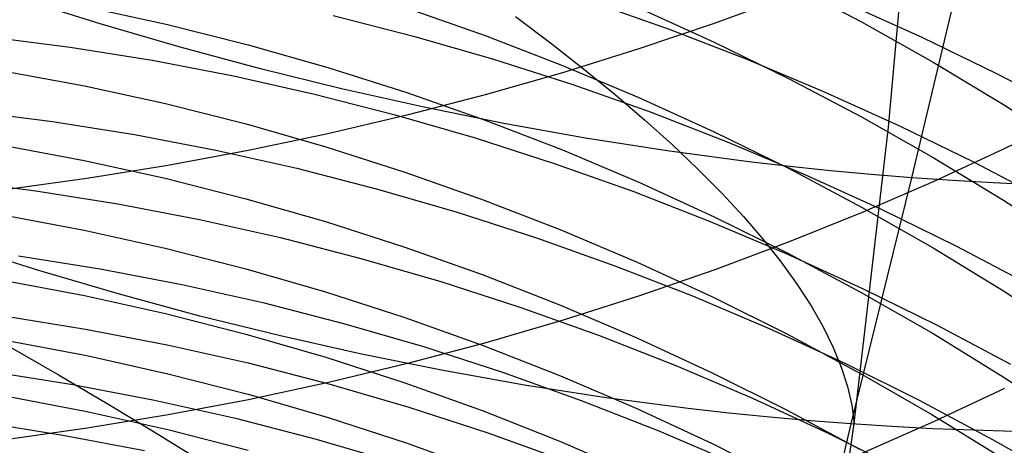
# Model space of a CAD drawing. Extents: x -383 to 1849, y -1185 to -529.
# Tile 681 of 870: x 1792.52 to 1798.31, y -1088.87 to -1086.36. Entities that reach past the tile are written whole.
import ezdxf

# ---------------------------------------------------------------- set-up
doc = ezdxf.new("R2010")
doc.units = 0
doc.layers.add('PREDEFINITO', color=7, linetype='CONTINUOUS')

msp = doc.modelspace()

# ---------------------------------------------------------------- linework, layer by layer
at = {"layer": 'PREDEFINITO'}
for p, q in [((1797.6305, -1086.9945, 419.688), (1797.7889, -1085.246, 419.688)), ((1797.7685, -1087.2932, 499.7416), (1798.1183, -1085.8186, 498.3899)), ((1797.0426, -1086.1509, 604.0494), (1797.4722, -1086.3757, 604.1311)), ((1792.9912, -1086.3871, 499.5471), (1792.5245, -1086.2405, 499.5945)), ((1797.0417, -1086.2249, 649.2693), (1796.605, -1086.3849, 649.4286)), ((1792.9106, -1086.2875, 599.4436), (1793.3874, -1086.3913, 599.4745)), ((1794.7965, -1086.2957, 600.9767), (1795.257, -1086.4569, 601.0282)), ((1795.8771, -1086.2565, 549.6323), (1796.3394, -1086.4195, 549.6052)), ((1796.1615, -1086.2939, 602.528), (1796.6049, -1086.4945, 602.5965)), ((1797.3808, -1086.2652, 548.1816), (1797.8267, -1086.4664, 548.1345)), ((1794.3611, -1086.3379, 551.0346), (1794.8351, -1086.4593, 551.0264)), ((1795.4345, -1086.3452, 427.8907), (1795.6408, -1086.4999, 427.4659)), ((1793.4613, -1086.5243, 499.5114), (1792.9912, -1086.3871, 499.5471)), ((1793.3874, -1086.3913, 599.4745), (1793.8608, -1086.51, 599.5099)), ((1796.605, -1086.3849, 649.4286), (1796.1617, -1086.5351, 649.5781)), ((1797.4722, -1086.3757, 604.1311), (1797.8941, -1086.6129, 604.2174)), ((1792.3304, -1086.4631, 552.3748), (1792.814, -1086.5246, 552.3903)), ((1794.8351, -1086.4593, 551.0264), (1795.3055, -1086.595, 551.0123)), ((1795.257, -1086.4569, 601.0282), (1795.7122, -1086.6318, 601.0841)), ((1796.3394, -1086.4195, 549.6052), (1796.7968, -1086.5958, 549.5721)), ((1797.8267, -1086.4664, 548.1345), (1798.2663, -1086.68, 548.0813)), ((1792.814, -1086.5246, 552.3903), (1793.2958, -1086.6016, 552.3999)), ((1793.9345, -1086.6517, 499.4877), (1793.4613, -1086.5243, 499.5114)), ((1793.8608, -1086.51, 599.5099), (1794.3304, -1086.6434, 599.5496)), ((1795.6408, -1086.4999, 427.4659), (1795.8364, -1086.6526, 427.0352)), ((1796.6049, -1086.4945, 602.5965), (1797.0416, -1086.7081, 602.6694)), ((1796.1617, -1086.5351, 649.5781), (1795.7121, -1086.6754, 649.7178)), ((1793.2958, -1086.6016, 552.3999), (1793.7755, -1086.6937, 552.4035)), ((1794.3304, -1086.6434, 599.5496), (1794.7957, -1086.7913, 599.5937)), ((1795.3055, -1086.595, 551.0123), (1795.7719, -1086.7447, 550.9921)), ((1795.7122, -1086.6318, 601.0841), (1796.1618, -1086.8204, 601.1444)), ((1796.7968, -1086.5958, 549.5721), (1797.2488, -1086.7852, 549.5329)), ((1797.8941, -1086.6129, 604.2174), (1798.3079, -1086.8622, 604.3081)), ((1792.4184, -1086.6637, 598.0373), (1792.8983, -1086.7527, 598.062)), ((1793.7755, -1086.6937, 552.4035), (1794.2526, -1086.8007, 552.4013)), ((1794.4101, -1086.7691, 499.476), (1793.9345, -1086.6517, 499.4877)), ((1795.7121, -1086.6754, 649.7178), (1795.2568, -1086.8056, 649.8474)), ((1795.8364, -1086.6526, 427.0352), (1796.0212, -1086.8034, 426.5991)), ((1797.0416, -1086.7081, 602.6694), (1797.4712, -1086.9344, 602.7468)), ((1798.2663, -1086.68, 548.0813), (1798.699, -1086.9058, 548.022)), ((1792.8983, -1086.7527, 598.062), (1793.3753, -1086.857, 598.0908)), ((1795.7719, -1086.7447, 550.9921), (1796.2338, -1086.908, 550.9661)), ((1794.2526, -1086.8007, 552.4013), (1794.7265, -1086.9223, 552.3933)), ((1794.8878, -1086.8763, 499.4765), (1794.4101, -1086.7691, 499.476)), ((1794.7957, -1086.7913, 599.5937), (1795.2562, -1086.9535, 599.642)), ((1795.2568, -1086.8056, 649.8474), (1794.7963, -1086.9255, 649.9668)), ((1796.0212, -1086.8034, 426.5991), (1796.195, -1086.9519, 426.1579)), ((1796.1618, -1086.8204, 601.1444), (1796.6051, -1087.0223, 601.209)), ((1797.2488, -1086.7852, 549.5329), (1797.6949, -1086.9873, 549.4878)), ((1793.3753, -1086.857, 598.0908), (1793.8491, -1086.9763, 598.1238)), ((1795.367, -1086.9731, 499.4893), (1794.8878, -1086.8763, 499.4765)), ((1798.3079, -1086.8622, 604.3081), (1798.7131, -1087.1234, 604.4031)), ((1792.2264, -1086.9, 553.7532), (1792.7099, -1086.9614, 553.7676)), ((1794.7963, -1086.9255, 649.9668), (1794.331, -1087.0348, 650.0757)), ((1794.7265, -1086.9223, 552.3933), (1795.1968, -1087.0582, 552.3797)), ((1796.2338, -1086.908, 550.9661), (1796.6908, -1087.0849, 550.9343)), ((1797.4712, -1086.9344, 602.7468), (1797.8931, -1087.1733, 602.8283)), ((1798.7179, -1086.9215, 647.1578), (1798.3124, -1087.1226, 647.3503)), ((1792.7099, -1086.9614, 553.7676), (1793.1918, -1087.0383, 553.7764)), ((1793.8491, -1086.9763, 598.1238), (1794.319, -1087.1105, 598.161)), ((1795.2562, -1086.9535, 599.642), (1795.7115, -1087.1295, 599.6945)), ((1795.8472, -1087.0592, 499.5144), (1795.367, -1086.9731, 499.4893)), ((1796.195, -1086.9519, 426.1579), (1796.3576, -1087.0982, 425.7121)), ((1797.4284, -1088.7378, 419.688), (1797.6305, -1086.9945, 419.688)), ((1797.6949, -1086.9873, 549.4878), (1798.1346, -1087.202, 549.4368)), ((1793.1918, -1087.0383, 553.7764), (1793.6714, -1087.1304, 553.7796)), ((1794.331, -1087.0348, 650.0757), (1793.8614, -1087.1335, 650.1739)), ((1796.6051, -1087.0223, 601.209), (1797.0418, -1087.2373, 601.2777)), ((1792.417, -1087.1018, 596.6477), (1792.8968, -1087.1913, 596.6706)), ((1794.319, -1087.1105, 598.161), (1794.7847, -1087.2592, 598.2021)), ((1795.1968, -1087.0582, 552.3797), (1795.6631, -1087.2083, 552.3603)), ((1796.3279, -1087.1346, 499.5521), (1795.8472, -1087.0592, 499.5144)), ((1796.3576, -1087.0982, 425.7121), (1796.5089, -1087.242, 425.262)), ((1796.6908, -1087.0849, 550.9343), (1797.1422, -1087.2749, 550.8967)), ((1793.8614, -1087.1335, 650.1739), (1793.388, -1087.2213, 650.2613)), ((1793.6714, -1087.1304, 553.7796), (1794.1484, -1087.2375, 553.7772)), ((1795.7115, -1087.1295, 599.6945), (1796.1611, -1087.3192, 599.751)), ((1796.8087, -1087.1988, 499.6024), (1796.3279, -1087.1346, 499.5521)), ((1798.3124, -1087.1226, 647.3503), (1797.8983, -1087.3146, 647.534)), ((1792.8968, -1087.1913, 596.6706), (1793.3738, -1087.2963, 596.6974)), ((1793.388, -1087.2213, 650.2613), (1792.9113, -1087.298, 650.3377)), ((1795.6631, -1087.2083, 552.3603), (1796.1249, -1087.3721, 552.3354)), ((1797.049, -1087.2267, 499.6324), (1796.8087, -1087.1988, 499.6024)), ((1797.2891, -1087.2518, 499.6656), (1797.049, -1087.2267, 499.6324)), ((1797.8931, -1087.1733, 602.8283), (1798.307, -1087.4243, 602.9141)), ((1798.1346, -1087.202, 549.4368), (1798.5675, -1087.429, 549.3799)), ((1794.1484, -1087.2375, 553.7772), (1794.6222, -1087.3593, 553.7694)), ((1794.7847, -1087.2592, 598.2021), (1795.2457, -1087.4223, 598.2472)), ((1796.5089, -1087.242, 425.262), (1796.6488, -1087.3832, 424.8081)), ((1797.0418, -1087.2373, 601.2777), (1797.4714, -1087.4651, 601.3506)), ((1797.1422, -1087.2749, 550.8967), (1797.5877, -1087.4778, 550.8535)), ((1797.5289, -1087.274, 499.7019), (1797.2891, -1087.2518, 499.6656)), ((1797.7685, -1087.2932, 499.7416), (1797.5289, -1087.274, 499.7019)), ((1792.1288, -1087.3086, 555.1387), (1792.6125, -1087.3696, 555.1521)), ((1792.9113, -1087.298, 650.3377), (1792.4316, -1087.3634, 650.4028)), ((1793.3738, -1087.2963, 596.6974), (1793.8475, -1087.4163, 596.7281)), ((1796.1611, -1087.3192, 599.751), (1796.6045, -1087.5224, 599.8115)), ((1797.4112, -1088.7413, 501.1204), (1797.7685, -1087.2932, 499.7416)), ((1797.8983, -1087.3146, 647.534), (1797.4761, -1087.4973, 647.7089)), ((1798.0077, -1087.3096, 499.7844), (1797.7685, -1087.2932, 499.7416)), ((1798.2465, -1087.3231, 499.8305), (1798.0077, -1087.3096, 499.7844)), ((1798.4848, -1087.3336, 499.8798), (1798.2465, -1087.3231, 499.8305)), ((1792.6125, -1087.3696, 555.1521), (1793.0944, -1087.4462, 555.1601)), ((1794.6222, -1087.3593, 553.7694), (1795.0925, -1087.4956, 553.7561)), ((1796.1249, -1087.3721, 552.3354), (1796.5816, -1087.5496, 552.3049)), ((1796.6488, -1087.3832, 424.8081), (1796.7773, -1087.5217, 424.3508)), ((1793.0944, -1087.4462, 555.1601), (1793.5742, -1087.5382, 555.1629)), ((1793.8475, -1087.4163, 596.7281), (1794.3175, -1087.5513, 596.7626)), ((1795.2457, -1087.4223, 598.2472), (1795.7014, -1087.5993, 598.2962)), ((1798.307, -1087.4243, 602.9141), (1798.7123, -1087.6873, 603.0039)), ((1792.4169, -1087.512, 595.2495), (1792.8968, -1087.602, 595.2706)), ((1795.0925, -1087.4956, 553.7561), (1795.5586, -1087.6461, 553.7375)), ((1797.4761, -1087.4973, 647.7089), (1797.0463, -1087.6705, 647.8746)), ((1797.4714, -1087.4651, 601.3506), (1797.8933, -1087.7055, 601.4274)), ((1797.5877, -1087.4778, 550.8535), (1798.0268, -1087.6935, 550.8046)), ((1793.5742, -1087.5382, 555.1629), (1794.0512, -1087.6453, 555.1605)), ((1794.3175, -1087.5513, 596.7626), (1794.7831, -1087.7009, 596.8008)), ((1796.5816, -1087.5496, 552.3049), (1797.0328, -1087.7403, 552.2689)), ((1796.6045, -1087.5224, 599.8115), (1797.0412, -1087.7387, 599.876)), ((1796.7773, -1087.5217, 424.3508), (1796.8942, -1087.6575, 423.8906)), ((1792.8968, -1087.602, 595.2706), (1793.3738, -1087.7075, 595.2953)), ((1795.7014, -1087.5993, 598.2962), (1796.1515, -1087.7901, 598.349)), ((1794.0512, -1087.6453, 555.1605), (1794.5251, -1087.7672, 555.1529)), ((1795.5586, -1087.6461, 553.7375), (1796.0202, -1087.8105, 553.7136)), ((1797.0463, -1087.6705, 647.8746), (1796.6094, -1087.8339, 648.031)), ((1796.8942, -1087.6575, 423.8906), (1796.9996, -1087.7903, 423.4278)), ((1798.0268, -1087.6935, 550.8046), (1798.459, -1087.9215, 550.7501)), ((1792.6343, -1087.841, 500.9284), (1792.1682, -1087.6936, 500.9751)), ((1793.3738, -1087.7075, 595.2953), (1793.8475, -1087.8282, 595.3237)), ((1794.7831, -1087.7009, 596.8008), (1795.2441, -1087.8649, 596.8427)), ((1797.0328, -1087.7403, 552.2689), (1797.4781, -1087.9441, 552.2276)), ((1797.0412, -1087.7387, 599.876), (1797.4708, -1087.9679, 599.9443)), ((1797.8933, -1087.7055, 601.4274), (1798.3071, -1087.9582, 601.5082)), ((1792.5088, -1087.7515, 556.5442), (1792.991, -1087.8281, 556.5515)), ((1794.5251, -1087.7672, 555.1529), (1794.9953, -1087.9037, 555.1402)), ((1796.1515, -1087.7901, 598.349), (1796.5953, -1087.9944, 598.4055)), ((1796.9996, -1087.7903, 423.4278), (1797.0934, -1087.9202, 422.963)), ((1793.1039, -1087.9787, 500.8934), (1792.6343, -1087.841, 500.9284)), ((1792.991, -1087.8281, 556.5515), (1793.4709, -1087.9201, 556.5539)), ((1793.8475, -1087.8282, 595.3237), (1794.3175, -1087.9639, 595.3555)), ((1795.2441, -1087.8649, 596.8427), (1795.6998, -1088.0429, 596.8882)), ((1796.0202, -1087.8105, 553.7136), (1796.4768, -1087.9886, 553.6845)), ((1796.6094, -1087.8339, 648.031), (1796.1657, -1087.9874, 648.1779)), ((1792.4179, -1087.8948, 593.8418), (1792.8977, -1087.9852, 593.8612)), ((1793.4709, -1087.9201, 556.5539), (1793.9482, -1088.0273, 556.5513)), ((1794.9953, -1087.9037, 555.1402), (1795.4615, -1088.0544, 555.1224)), ((1797.0934, -1087.9202, 422.963), (1797.1756, -1088.0469, 422.4966)), ((1793.5767, -1088.1063, 500.87), (1793.1039, -1087.9787, 500.8934)), ((1794.3175, -1087.9639, 595.3555), (1794.7831, -1088.1142, 595.3908)), ((1797.4708, -1087.9679, 599.9443), (1797.8928, -1088.2097, 600.0164)), ((1797.4781, -1087.9441, 552.2276), (1797.9169, -1088.1607, 552.1809)), ((1798.3071, -1087.9582, 601.5082), (1798.7124, -1088.2229, 601.5928)), ((1792.8977, -1087.9852, 593.8612), (1793.3747, -1088.0911, 593.8839)), ((1793.9482, -1088.0273, 556.5513), (1794.4224, -1088.1495, 556.5438)), ((1796.1657, -1087.9874, 648.1779), (1795.7159, -1088.1307, 648.3151)), ((1796.4768, -1087.9886, 553.6845), (1796.9278, -1088.1801, 553.6502)), ((1796.5953, -1087.9944, 598.4055), (1797.0325, -1088.2119, 598.4657)), ((1793.3747, -1088.0911, 593.8839), (1793.8484, -1088.2123, 593.9098)), ((1795.4615, -1088.0544, 555.1224), (1795.923, -1088.2192, 555.0996)), ((1795.6998, -1088.0429, 596.8882), (1796.1498, -1088.2348, 596.9372)), ((1797.1756, -1088.0469, 422.4966), (1797.2462, -1088.1705, 422.029)), ((1792.4229, -1088.1062, 557.9445), (1792.905, -1088.1828, 557.951)), ((1794.052, -1088.2238, 500.8586), (1793.5767, -1088.1063, 500.87)), ((1794.4224, -1088.1495, 556.5438), (1794.8929, -1088.2863, 556.5316)), ((1794.7831, -1088.1142, 595.3908), (1795.2441, -1088.279, 595.4295)), ((1795.7159, -1088.1307, 648.3151), (1795.2603, -1088.2638, 648.4424)), ((1792.905, -1088.1828, 557.951), (1793.3849, -1088.275, 557.9529)), ((1793.8484, -1088.2123, 593.9098), (1794.3184, -1088.3486, 593.939)), ((1796.9278, -1088.1801, 553.6502), (1797.3728, -1088.3847, 553.6107)), ((1797.0325, -1088.2119, 598.4657), (1797.4626, -1088.4424, 598.5295)), ((1797.2462, -1088.1705, 422.029), (1797.3054, -1088.2908, 421.5606)), ((1797.8928, -1088.2097, 600.0164), (1798.3066, -1088.464, 600.0922)), ((1797.9169, -1088.1607, 552.1809), (1798.3488, -1088.3897, 552.1289)), ((1792.4319, -1088.2491, 592.4252), (1792.9116, -1088.3395, 592.4427)), ((1794.5295, -1088.3308, 500.8591), (1794.052, -1088.2238, 500.8586)), ((1795.2603, -1088.2638, 648.4424), (1794.7995, -1088.3863, 648.5596)), ((1795.923, -1088.2192, 555.0996), (1796.3795, -1088.3978, 555.0718)), ((1796.1498, -1088.2348, 596.9372), (1796.5937, -1088.4402, 596.9898)), ((1792.4577, -1088.287, 431.6748), (1792.7488, -1088.4546, 431.3287)), ((1793.3849, -1088.275, 557.9529), (1793.8621, -1088.3824, 557.9501)), ((1795.0085, -1088.4271, 500.8717), (1794.5295, -1088.3308, 500.8591)), ((1794.8929, -1088.2863, 556.5316), (1795.3593, -1088.4375, 556.5146)), ((1795.2441, -1088.279, 595.4295), (1795.6998, -1088.4579, 595.4715)), ((1797.3054, -1088.2908, 421.5606), (1797.3531, -1088.4077, 421.0919)), ((1792.9116, -1088.3395, 592.4427), (1793.3885, -1088.4456, 592.4633)), ((1793.8621, -1088.3824, 557.9501), (1794.3362, -1088.5049, 557.9429)), ((1794.3184, -1088.3486, 593.939), (1794.784, -1088.4995, 593.9713)), ((1794.7995, -1088.3863, 648.5596), (1794.3339, -1088.4981, 648.6666)), ((1797.3728, -1088.3847, 553.6107), (1797.8114, -1088.6022, 553.5662)), ((1792.3477, -1088.4322, 559.3528), (1792.8299, -1088.5086, 559.3585)), ((1793.3885, -1088.4456, 592.4633), (1793.8619, -1088.5671, 592.4868)), ((1795.4888, -1088.5126, 500.8965), (1795.0085, -1088.4271, 500.8717)), ((1795.3593, -1088.4375, 556.5146), (1795.8211, -1088.6028, 556.4929)), ((1796.3795, -1088.3978, 555.0718), (1796.8305, -1088.5899, 555.0392)), ((1796.5937, -1088.4402, 596.9898), (1797.0309, -1088.6589, 597.0457)), ((1797.3531, -1088.4077, 421.0919), (1797.3894, -1088.5212, 420.6233)), ((1797.4626, -1088.4424, 598.5295), (1797.8851, -1088.6857, 598.5968)), ((1792.7488, -1088.4546, 431.3287), (1793.0322, -1088.6213, 430.9736)), ((1794.3339, -1088.4981, 648.6666), (1793.864, -1088.5989, 648.7631)), ((1794.3362, -1088.5049, 557.9429), (1794.8067, -1088.642, 557.9311)), ((1794.784, -1088.4995, 593.9713), (1795.2449, -1088.665, 594.0068)), ((1795.6998, -1088.4579, 595.4715), (1796.1498, -1088.6507, 595.5167)), ((1798.3066, -1088.464, 600.0922), (1798.712, -1088.7303, 600.1715)), ((1792.8299, -1088.5086, 559.3585), (1793.3098, -1088.6007, 559.36)), ((1795.9696, -1088.587, 500.9337), (1795.4888, -1088.5126, 500.8965)), ((1797.3894, -1088.5212, 420.6233), (1797.4145, -1088.6313, 420.1552)), ((1798.3131, -1088.532, 645.9423), (1797.899, -1088.7276, 646.1223)), ((1792.4316, -1088.5769, 591.0031), (1792.9113, -1088.6677, 591.0189)), ((1793.3098, -1088.6007, 559.36), (1793.7871, -1088.7081, 559.3572)), ((1793.864, -1088.5989, 648.7631), (1793.3903, -1088.6887, 648.849)), ((1793.8619, -1088.5671, 592.4868), (1794.3316, -1088.7037, 592.5133)), ((1795.8211, -1088.6028, 556.4929), (1796.2779, -1088.782, 556.4665)), ((1796.4506, -1088.65, 500.9833), (1795.9696, -1088.587, 500.9337)), ((1796.8305, -1088.5899, 555.0392), (1797.2754, -1088.7952, 555.0017)), ((1797.8114, -1088.6022, 553.5662), (1798.243, -1088.8323, 553.5167)), ((1792.9113, -1088.6677, 591.0189), (1793.3882, -1088.7742, 591.0374)), ((1793.0322, -1088.6213, 430.9736), (1793.3074, -1088.7872, 430.6098)), ((1794.8067, -1088.642, 557.9311), (1795.273, -1088.7936, 557.9149)), ((1795.2449, -1088.665, 594.0068), (1795.7006, -1088.8447, 594.0452)), ((1796.1498, -1088.6507, 595.5167), (1796.5937, -1088.8571, 595.5652)), ((1796.6911, -1088.6772, 501.0128), (1796.4506, -1088.65, 500.9833)), ((1796.9313, -1088.7016, 501.0455), (1796.6911, -1088.6772, 501.0128)), ((1797.0309, -1088.6589, 597.0457), (1797.461, -1088.8907, 597.1049)), ((1797.4145, -1088.6313, 420.1552), (1797.4284, -1088.7378, 419.688)), ((1792.2886, -1088.7302, 560.7668), (1792.7707, -1088.8064, 560.7718)), ((1793.3903, -1088.6887, 648.849), (1792.9132, -1088.7671, 648.924)), ((1793.7871, -1088.7081, 559.3572), (1794.2612, -1088.8305, 559.3501)), ((1794.3316, -1088.7037, 592.5133), (1794.7969, -1088.8551, 592.5427)), ((1797.1714, -1088.7229, 501.0814), (1796.9313, -1088.7016, 501.0455)), ((1797.4112, -1088.7413, 501.1204), (1797.1714, -1088.7229, 501.0814)), ((1797.899, -1088.7276, 646.1223), (1797.4768, -1088.9138, 646.2935)), ((1797.8851, -1088.6857, 598.5968), (1798.2995, -1088.9413, 598.6676)), ((1792.9132, -1088.7671, 648.924), (1792.4333, -1088.8339, 648.9881)), ((1793.3074, -1088.7872, 430.6098), (1793.5742, -1088.9519, 430.2376)), ((1793.3882, -1088.7742, 591.0374), (1793.8616, -1088.8961, 591.0585)), ((1795.273, -1088.7936, 557.9149), (1795.7347, -1088.9594, 557.8942)), ((1796.2779, -1088.782, 556.4665), (1796.7291, -1088.9747, 556.4356)), ((1797.0726, -1090.1648, 502.5307), (1797.4112, -1088.7413, 501.1204)), ((1797.1826, -1090.4763, 419.688), (1797.4284, -1088.7378, 419.688)), ((1797.6507, -1088.7567, 501.1627), (1797.4112, -1088.7413, 501.1204)), ((1797.8898, -1088.7692, 501.2081), (1797.6507, -1088.7567, 501.1627)), ((1798.1285, -1088.7787, 501.2567), (1797.8898, -1088.7692, 501.2081)), ((1798.3666, -1088.7852, 501.3083), (1798.1285, -1088.7787, 501.2567)), ((1792.7707, -1088.8064, 560.7718), (1793.2505, -1088.8983, 560.7729)), ((1794.2612, -1088.8305, 559.3501), (1794.7316, -1088.9678, 559.3388)), ((1795.7006, -1088.8447, 594.0452), (1796.1506, -1089.0384, 594.0867)), ((1797.2754, -1088.7952, 555.0017), (1797.7138, -1089.0136, 554.9595)), ((1798.243, -1088.8323, 553.5167), (1798.6672, -1089.0747, 553.4622)), ((1794.7969, -1088.8551, 592.5427), (1795.2575, -1089.0211, 592.5748)), ((1796.5937, -1088.8571, 595.5652), (1797.0309, -1089.0769, 595.6168))]:
    msp.add_line(p, q, dxfattribs=at)

doc.saveas('drawing.dxf')
